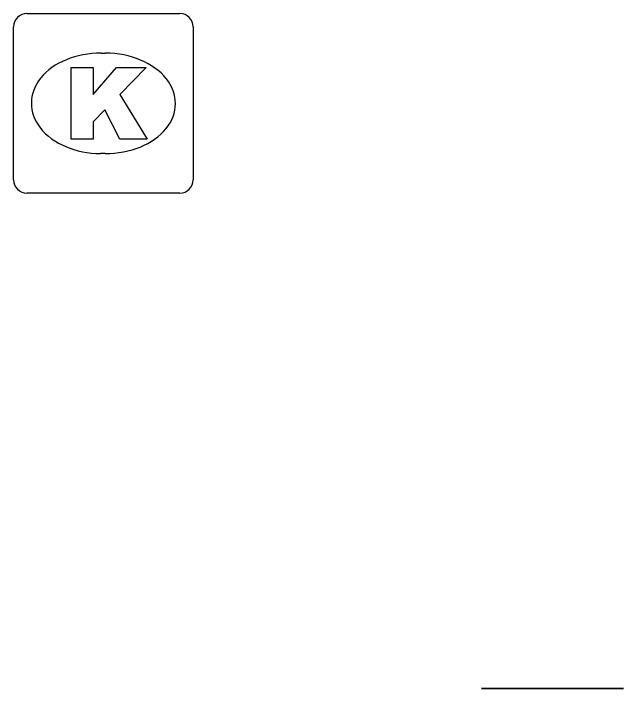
# Model space of a CAD drawing. Extents: x 160664 to 161506, y 382245 to 383288.
# Drawn here: x 161181.069 to 161184.466, y 382928.024 to 382931.783 of the extents above; entities that cross this region are included whole.
import ezdxf

# ---------------------------------------------------------------- set-up
doc = ezdxf.new("R2010")
doc.units = 0
doc.layers.add('IMGEO_Afsluitpaal', color=7, linetype='Continuous')
doc.layers.add('IMGEO_Kolk', color=7, linetype='Continuous')

msp = doc.modelspace()

# ---------------------------------------------------------------- linework, layer by layer
at = {"layer": 'IMGEO_Afsluitpaal'}
for p, q in [((161183.6761, 382928.0235), (161184.4659, 382928.0235)), ((161184.4659, 382928.0235), (161183.6761, 382928.0235))]:
    msp.add_line(p, q, dxfattribs=at)
at = {"layer": 'IMGEO_Kolk'}
for p, q in [((161181.1439, 382931.7835), (161181.9961, 382931.7835)), ((161181.0695, 382930.8569), (161181.0695, 382931.7091)), ((161182.0705, 382931.7091), (161182.0705, 382930.8569)), ((161181.5575, 382931.5627), (161181.5825, 382931.5627)), ((161181.5795, 382931.0033), (161181.5546, 382931.0033)), ((161181.9961, 382930.7825), (161181.1439, 382930.7825))]:
    msp.add_line(p, q, dxfattribs=at)
for points in [[(161181.1439, 382931.7835), (161181.9961, 382931.7835)], [(161181.0695, 382930.8569), (161181.0695, 382931.7091)], [(161182.0705, 382931.7091), (161182.0705, 382930.8569)], [(161181.3897, 382931.483), (161181.5132, 382931.483), (161181.5132, 382931.3318), (161181.6428, 382931.483), (161181.8074, 382931.483), (161181.6613, 382931.3321), (161181.8139, 382931.083), (161181.6616, 382931.083), (161181.5773, 382931.2472), (161181.5132, 382931.1802), (161181.5132, 382931.083), (161181.3897, 382931.083), (161181.3897, 382931.483)], [(161181.9961, 382930.7825), (161181.1439, 382930.7825)]]:
    msp.add_lwpolyline(points, dxfattribs=at)
for centre, start, end in [((161181.146, 382931.707), 91.552, 178.448), ((161181.146, 382931.707), 91.552, 178.448), ((161181.994, 382931.707), 1.552, 88.448), ((161181.994, 382931.707), 1.552, 88.448), ((161181.146, 382930.859), 181.552, 268.448), ((161181.146, 382930.859), 181.552, 268.448), ((161181.994, 382930.859), 271.552, 358.448), ((161181.994, 382930.859), 271.552, 358.448)]:
    msp.add_arc(centre, 0.0765, start, end, dxfattribs=at)
for centre, major_axis, ratio, start_param, end_param in [((161181.556, 382931.283), (-0.3872, 0.002), 0.722429, 4.712389, 7.853982), ((161181.581, 382931.283), (-0.3901, 0.002), 0.717154, 1.570796, 4.712389)]:
    msp.add_ellipse(centre, major_axis=major_axis, ratio=ratio, start_param=start_param, end_param=end_param, dxfattribs=at)

doc.saveas('drawing.dxf')
